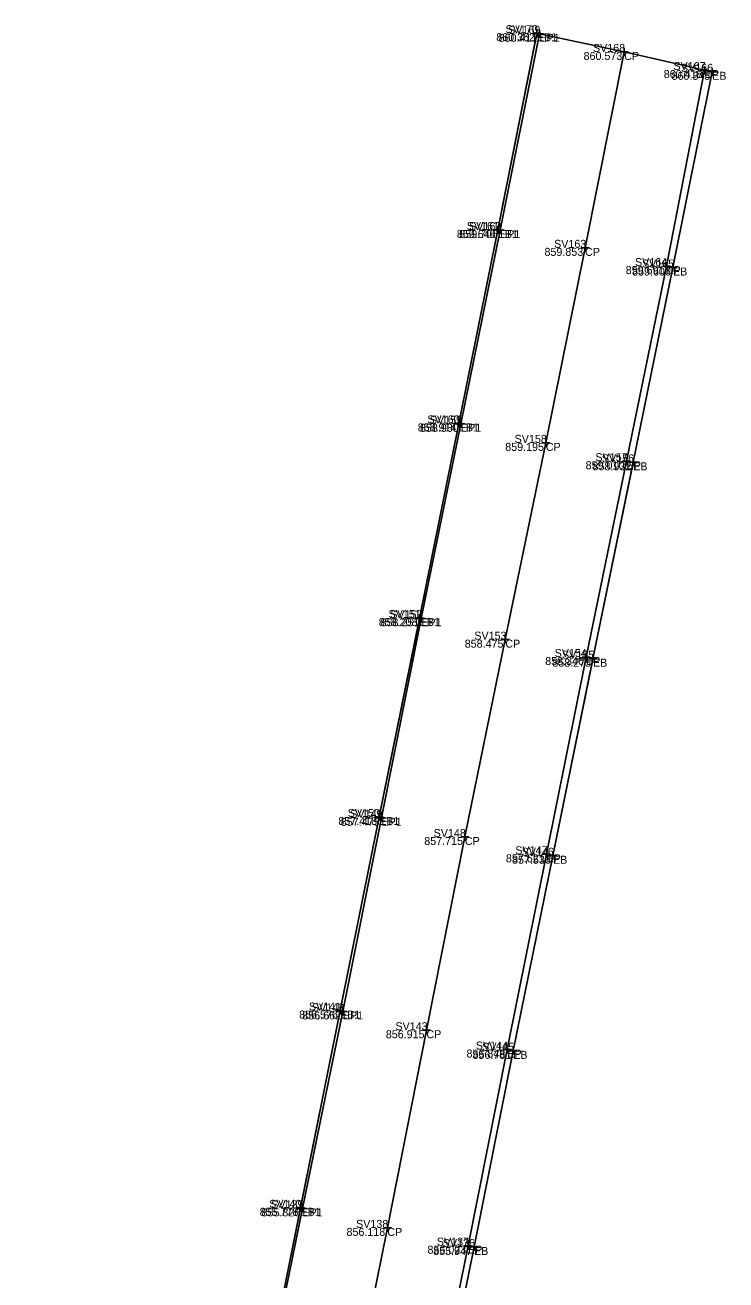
# Model space of a CAD drawing. Extents: x 2228183 to 2230895, y 679226 to 682223.
# Drawn here: x 2228315.6 to 2228403.1, y 680828.2 to 680984.9 of the extents above; entities that cross this region are included whole.
import ezdxf

# ---------------------------------------------------------------- set-up
doc = ezdxf.new("R2010")
doc.units = 0
for name, color, linetype in [('PV_X_COP', 7, 'Continuous'), ('PV_X_EOP', 7, 'Continuous'), ('PV_X_Shoulder_Aggregate', 7, 'Continuous'), ('SC_Scratch1', 7, 'Continuous'), ('SV_P_Control_Cells_Set', 7, 'Continuous'), ('SV_X_Shot_Marker', 7, 'Continuous'), ('SV_X_Terrain_Boundary', 7, 'Continuous'), ('SV_X_Text_Comment', 7, 'Continuous')]:
    doc.layers.add(name, color=color, linetype=linetype)

msp = doc.modelspace()

# ---------------------------------------------------------------- linework, layer by layer
at = {"layer": 'PV_X_COP'}
msp.add_lwpolyline([(2228326.72, 680663.73), (2228331.75, 680688.35), (2228336.52, 680712.5), (2228341.43, 680737.32), (2228346.16, 680761.46), (2228351.19, 680786.35), (2228355.88, 680810), (2228360.85, 680834.68), (2228365.73, 680859.37), (2228370.53, 680883.51), (2228375.58, 680908.16), (2228380.64, 680932.74), (2228385.53, 680957.1), (2228390.42, 680981.57)], dxfattribs=at)
at = {"layer": 'PV_X_EOP'}
for points in [[(2228316.27, 680666.17), (2228321.17, 680690.64), (2228325.98, 680714.79), (2228330.88, 680739.48), (2228335.69, 680763.83), (2228340.55, 680788.67), (2228345.28, 680812.62), (2228350.25, 680837.12), (2228355.3, 680861.72), (2228360.11, 680885.91), (2228365.09, 680910.82), (2228370.04, 680935.12), (2228374.93, 680959.32), (2228379.83, 680983.84)], [(2228336.9, 680661.67), (2228341.8, 680685.98), (2228346.63, 680710.38), (2228351.5, 680734.87), (2228356.24, 680759.28), (2228361.08, 680783.61), (2228365.97, 680808.13), (2228370.93, 680832.46), (2228375.83, 680856.96), (2228380.73, 680881.35), (2228385.66, 680905.99), (2228390.72, 680930.45), (2228395.7, 680954.82), (2228400.46, 680979.31)]]:
    msp.add_lwpolyline(points, dxfattribs=at)
at = {"layer": 'PV_X_Shoulder_Aggregate'}
for points in [[(2228315.63, 680666.28), (2228320.42, 680690.76), (2228325.26, 680714.91), (2228330.32, 680739.57), (2228335.32, 680763.92), (2228340.22, 680788.76), (2228345.1, 680812.66), (2228350.01, 680837.19), (2228354.94, 680861.83), (2228359.83, 680886.01), (2228364.88, 680910.86), (2228369.76, 680935.17), (2228374.64, 680959.33), (2228379.52, 680983.91)], [(2228337.37, 680661.53), (2228342.4, 680685.82), (2228347.34, 680710.23), (2228352.23, 680734.7), (2228356.99, 680759.16), (2228361.95, 680783.46), (2228366.73, 680807.92), (2228371.67, 680832.3), (2228376.56, 680856.8), (2228381.53, 680881.17), (2228386.52, 680905.78), (2228391.54, 680930.31), (2228396.51, 680954.64), (2228401.4, 680979.09)]]:
    msp.add_lwpolyline(points, dxfattribs=at)
at = {"layer": 'SV_X_Shot_Marker'}
for p, q in [((2228379.02, 680983.91), (2228380.02, 680983.91)), ((2228379.33, 680983.84), (2228380.33, 680983.84)), ((2228379.52, 680984.41), (2228379.52, 680983.41)), ((2228379.52, 680983.91), (2228379.52, 680983.91)), ((2228379.83, 680984.34), (2228379.83, 680983.34)), ((2228379.83, 680983.84), (2228379.83, 680983.84)), ((2228390.42, 680982.07), (2228390.42, 680981.07)), ((2228389.92, 680981.57), (2228390.92, 680981.57)), ((2228390.42, 680981.57), (2228390.42, 680981.57)), ((2228399.96, 680979.31), (2228400.96, 680979.31)), ((2228400.46, 680979.81), (2228400.46, 680978.81)), ((2228400.46, 680979.31), (2228400.46, 680979.31)), ((2228400.9, 680979.09), (2228401.9, 680979.09)), ((2228401.4, 680979.59), (2228401.4, 680978.59)), ((2228401.4, 680979.09), (2228401.4, 680979.09)), ((2228374.64, 680959.83), (2228374.64, 680958.83)), ((2228374.93, 680959.82), (2228374.93, 680958.82)), ((2228374.14, 680959.33), (2228375.14, 680959.33)), ((2228374.43, 680959.32), (2228375.43, 680959.32)), ((2228374.64, 680959.33), (2228374.64, 680959.33)), ((2228374.93, 680959.32), (2228374.93, 680959.32)), ((2228385.03, 680957.1), (2228386.03, 680957.1)), ((2228385.53, 680957.6), (2228385.53, 680956.6)), ((2228385.53, 680957.1), (2228385.53, 680957.1)), ((2228395.7, 680955.32), (2228395.7, 680954.32)), ((2228396.51, 680955.14), (2228396.51, 680954.14)), ((2228395.2, 680954.82), (2228396.2, 680954.82)), ((2228395.7, 680954.82), (2228395.7, 680954.82)), ((2228396.01, 680954.64), (2228397.01, 680954.64)), ((2228396.51, 680954.64), (2228396.51, 680954.64)), ((2228369.26, 680935.17), (2228370.26, 680935.17)), ((2228369.54, 680935.12), (2228370.54, 680935.12)), ((2228369.76, 680935.67), (2228369.76, 680934.67)), ((2228369.76, 680935.17), (2228369.76, 680935.17)), ((2228370.04, 680935.62), (2228370.04, 680934.62)), ((2228370.04, 680935.12), (2228370.04, 680935.12)), ((2228380.64, 680933.24), (2228380.64, 680932.24)), ((2228380.14, 680932.74), (2228381.14, 680932.74)), ((2228380.64, 680932.74), (2228380.64, 680932.74)), ((2228390.22, 680930.45), (2228391.22, 680930.45)), ((2228390.72, 680930.95), (2228390.72, 680929.95)), ((2228390.72, 680930.45), (2228390.72, 680930.45)), ((2228391.04, 680930.31), (2228392.04, 680930.31)), ((2228391.54, 680930.81), (2228391.54, 680929.81)), ((2228391.54, 680930.31), (2228391.54, 680930.31)), ((2228364.88, 680911.36), (2228364.88, 680910.36)), ((2228365.09, 680911.32), (2228365.09, 680910.32)), ((2228364.38, 680910.86), (2228365.38, 680910.86)), ((2228364.59, 680910.82), (2228365.59, 680910.82)), ((2228364.88, 680910.86), (2228364.88, 680910.86)), ((2228365.09, 680910.82), (2228365.09, 680910.82)), ((2228375.08, 680908.16), (2228376.08, 680908.16)), ((2228375.58, 680908.66), (2228375.58, 680907.66)), ((2228375.58, 680908.16), (2228375.58, 680908.16)), ((2228385.66, 680906.49), (2228385.66, 680905.49)), ((2228385.16, 680905.99), (2228386.16, 680905.99)), ((2228385.66, 680905.99), (2228385.66, 680905.99)), ((2228386.02, 680905.78), (2228387.02, 680905.78)), ((2228386.52, 680906.28), (2228386.52, 680905.28)), ((2228386.52, 680905.78), (2228386.52, 680905.78)), ((2228359.83, 680886.51), (2228359.83, 680885.51)), ((2228360.11, 680886.41), (2228360.11, 680885.41)), ((2228359.33, 680886.01), (2228360.33, 680886.01)), ((2228359.61, 680885.91), (2228360.61, 680885.91)), ((2228359.83, 680886.01), (2228359.83, 680886.01)), ((2228360.11, 680885.91), (2228360.11, 680885.91)), ((2228370.03, 680883.51), (2228371.03, 680883.51)), ((2228370.53, 680884.01), (2228370.53, 680883.01)), ((2228370.53, 680883.51), (2228370.53, 680883.51)), ((2228380.23, 680881.35), (2228381.23, 680881.35)), ((2228380.73, 680881.85), (2228380.73, 680880.85)), ((2228380.73, 680881.35), (2228380.73, 680881.35)), ((2228381.53, 680881.67), (2228381.53, 680880.67)), ((2228381.03, 680881.17), (2228382.03, 680881.17)), ((2228381.53, 680881.17), (2228381.53, 680881.17)), ((2228354.44, 680861.83), (2228355.44, 680861.83)), ((2228354.8, 680861.72), (2228355.8, 680861.72)), ((2228354.94, 680862.33), (2228354.94, 680861.33)), ((2228354.94, 680861.83), (2228354.94, 680861.83)), ((2228355.3, 680862.22), (2228355.3, 680861.22)), ((2228355.3, 680861.72), (2228355.3, 680861.72)), ((2228365.73, 680859.87), (2228365.73, 680858.87)), ((2228365.23, 680859.37), (2228366.23, 680859.37)), ((2228365.73, 680859.37), (2228365.73, 680859.37)), ((2228375.33, 680856.96), (2228376.33, 680856.96)), ((2228375.83, 680857.46), (2228375.83, 680856.46)), ((2228375.83, 680856.96), (2228375.83, 680856.96)), ((2228376.06, 680856.8), (2228377.06, 680856.8)), ((2228376.56, 680857.3), (2228376.56, 680856.3)), ((2228376.56, 680856.8), (2228376.56, 680856.8)), ((2228350.01, 680837.69), (2228350.01, 680836.69)), ((2228350.25, 680837.62), (2228350.25, 680836.62)), ((2228349.51, 680837.19), (2228350.51, 680837.19)), ((2228349.75, 680837.12), (2228350.75, 680837.12)), ((2228350.01, 680837.19), (2228350.01, 680837.19)), ((2228350.25, 680837.12), (2228350.25, 680837.12)), ((2228360.35, 680834.68), (2228361.35, 680834.68)), ((2228360.85, 680835.18), (2228360.85, 680834.18)), ((2228360.85, 680834.68), (2228360.85, 680834.68)), ((2228370.93, 680832.96), (2228370.93, 680831.96)), ((2228371.67, 680832.8), (2228371.67, 680831.8)), ((2228370.43, 680832.46), (2228371.43, 680832.46)), ((2228370.93, 680832.46), (2228370.93, 680832.46)), ((2228371.17, 680832.3), (2228372.17, 680832.3)), ((2228371.67, 680832.3), (2228371.67, 680832.3))]:
    msp.add_line(p, q, dxfattribs=at)
at = {"layer": 'SV_X_Terrain_Boundary'}
msp.add_lwpolyline([(2228366.73, 680807.92), (2228371.67, 680832.3), (2228376.56, 680856.8), (2228381.53, 680881.17), (2228386.49, 680905.66), (2228386.52, 680905.78), (2228391.53, 680930.26), (2228391.54, 680930.31), (2228396.51, 680954.64), (2228401.4, 680979.09), (2228400.46, 680979.31), (2228390.42, 680981.57), (2228379.83, 680983.84), (2228379.52, 680983.91), (2228379.51, 680983.84), (2228374.64, 680959.33), (2228369.76, 680935.17), (2228364.88, 680910.86), (2228364.81, 680910.5), (2228359.83, 680886.01), (2228354.94, 680861.83), (2228345.1, 680812.66)], dxfattribs=at)

# ---------------------------------------------------------------- texts
at = {"layer": 'SC_Scratch1'}
for s, p in [('860.362', (2228374.45, 680982.91)), ('860.411', (2228374.74, 680982.84)), ('860.573', (2228385.35, 680980.57)), ('860.418', (2228395.36, 680978.31)), ('860.345', (2228396.33, 680978.09)), ('859.640', (2228369.53, 680958.33)), ('859.706', (2228369.83, 680958.32)), ('859.853', (2228380.47, 680956.1)), ('859.691', (2228390.61, 680953.82)), ('859.606', (2228391.41, 680953.64)), ('858.914', (2228364.64, 680934.17)), ('858.980', (2228364.93, 680934.12)), ('859.195', (2228375.57, 680931.74)), ('859.010', (2228385.61, 680929.45)), ('858.932', (2228386.47, 680929.31)), ('858.208', (2228359.78, 680909.86)), ('858.251', (2228360.01, 680909.82)), ('858.475', (2228370.51, 680907.16)), ('858.346', (2228380.56, 680904.99)), ('858.275', (2228381.45, 680904.78)), ('857.418', (2228354.73, 680885.01)), ('857.475', (2228355.04, 680884.91)), ('857.715', (2228365.46, 680882.51)), ('857.621', (2228375.65, 680880.35)), ('857.536', (2228376.42, 680880.17)), ('856.576', (2228349.84, 680860.83)), ('856.662', (2228350.23, 680860.72)), ('856.915', (2228360.66, 680858.37)), ('856.848', (2228370.73, 680855.96)), ('856.781', (2228371.48, 680855.8)), ('855.778', (2228344.91, 680836.19)), ('855.826', (2228345.14, 680836.12)), ('856.118', (2228355.75, 680833.68)), ('856.023', (2228365.86, 680831.46)), ('855.947', (2228366.58, 680831.3))]:
    msp.add_text(s, height=1, dxfattribs=at).set_placement(p)
at = {"layer": 'SV_P_Control_Cells_Set'}
for s, p in [('SV170', (2228375.61, 680983.91)), ('SV169', (2228375.94, 680983.84)), ('SV168', (2228386.52, 680981.57)), ('SV167', (2228396.57, 680979.31)), ('SV166', (2228397.5, 680979.09)), ('SV161', (2228370.76, 680959.33)), ('SV162', (2228371.06, 680959.32)), ('SV163', (2228381.67, 680957.1)), ('SV164', (2228391.77, 680954.82)), ('SV165', (2228392.64, 680954.64)), ('SV160', (2228365.85, 680935.17)), ('SV159', (2228366.16, 680935.12)), ('SV158', (2228376.74, 680932.74)), ('SV157', (2228386.83, 680930.45)), ('SV156', (2228387.64, 680930.31)), ('SV151', (2228361, 680910.86)), ('SV152', (2228361.22, 680910.82)), ('SV153', (2228371.71, 680908.16)), ('SV154', (2228381.74, 680905.99)), ('SV155', (2228382.65, 680905.78)), ('SV150', (2228355.91, 680886.01)), ('SV149', (2228356.22, 680885.91)), ('SV148', (2228366.63, 680883.51)), ('SV147', (2228376.83, 680881.35)), ('SV146', (2228377.62, 680881.17)), ('SV141', (2228351.06, 680861.83)), ('SV142', (2228351.43, 680861.72)), ('SV143', (2228361.86, 680859.37)), ('SV144', (2228371.9, 680856.96)), ('SV145', (2228372.69, 680856.8)), ('SV140', (2228346.1, 680837.19)), ('SV139', (2228346.36, 680837.12)), ('SV138', (2228356.95, 680834.68)), ('SV137', (2228367.03, 680832.46)), ('SV136', (2228367.77, 680832.3))]:
    msp.add_text(s, height=1, dxfattribs=at).set_placement(p)
at = {"layer": 'SV_X_Text_Comment'}
for s, p in [('EB1', (2228379.52, 680982.91)), ('EP1', (2228379.83, 680982.84)), ('CP', (2228390.42, 680980.57)), ('EP', (2228400.46, 680978.31)), ('EB', (2228401.4, 680978.09)), ('EB1', (2228374.64, 680958.33)), ('EP1', (2228374.93, 680958.32)), ('CP', (2228385.53, 680956.1)), ('EP', (2228395.7, 680953.82)), ('EB', (2228396.51, 680953.64)), ('EB1', (2228369.76, 680934.17)), ('EP1', (2228370.04, 680934.12)), ('CP', (2228380.64, 680931.74)), ('EP', (2228390.72, 680929.45)), ('EB', (2228391.54, 680929.31)), ('EB1', (2228364.88, 680909.86)), ('EP1', (2228365.09, 680909.82)), ('CP', (2228375.58, 680907.16)), ('EP', (2228385.66, 680904.99)), ('EB', (2228386.52, 680904.78)), ('EB1', (2228359.83, 680885.01)), ('EP1', (2228360.11, 680884.91)), ('CP', (2228370.53, 680882.51)), ('EP', (2228380.73, 680880.35)), ('EB', (2228381.53, 680880.17)), ('EB1', (2228354.94, 680860.83)), ('EP1', (2228355.3, 680860.72)), ('CP', (2228365.73, 680858.37)), ('EP', (2228375.83, 680855.96)), ('EB', (2228376.56, 680855.8)), ('EB1', (2228350.01, 680836.19)), ('EP1', (2228350.25, 680836.12)), ('CP', (2228360.85, 680833.68)), ('EP', (2228370.93, 680831.46)), ('EB', (2228371.67, 680831.3))]:
    msp.add_text(s, height=1, dxfattribs=at).set_placement(p)

doc.saveas('drawing.dxf')
